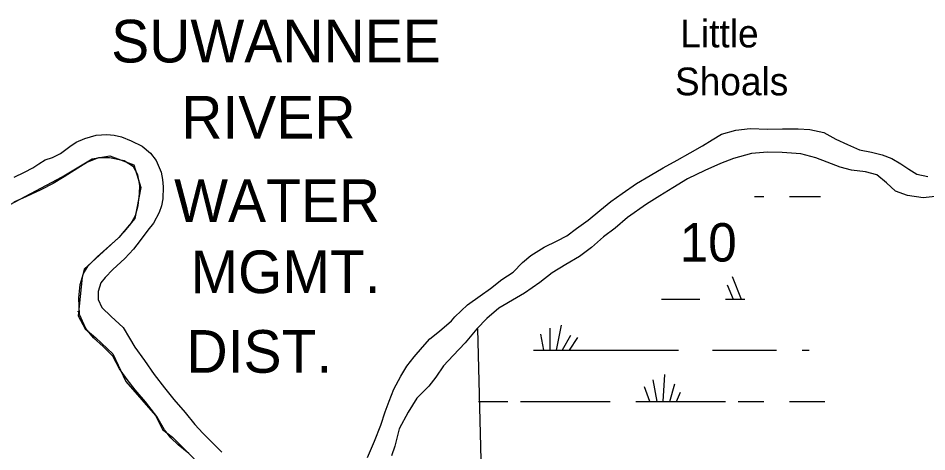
# Model space of a CAD drawing. Extents: x 2480962 to 2688785, y 277103 to 599240.
# Drawn here: x 2527671 to 2538319, y 485850 to 490933 of the extents above; entities that cross this region are included whole.
import ezdxf

# ---------------------------------------------------------------- set-up
doc = ezdxf.new("R2010")
doc.units = 0
for name, color, linetype in [('Geographic Features Text', 7, 'Continuous'), ('Lakes and Ponds', 7, 'Continuous'), ('Narrow River Creek and Branch and Slough', 7, 'Continuous'), ('National Forest', 7, 'Continuous'), ('National Park Text', 7, 'Continuous'), ('Section Lines', 7, 'Continuous'), ('Section Numbers', 7, 'Continuous'), ('State Park', 7, 'Continuous'), ('Swamps', 7, 'Continuous')]:
    doc.layers.add(name, color=color, linetype=linetype)

msp = doc.modelspace()

# ---------------------------------------------------------------- linework, layer by layer
at = {"layer": 'Lakes and Ponds'}
for points in [[(2531764.2, 485783.763), (2531846.744, 485976.53), (2531921.527, 486161.062), (2531971.086, 486318.833), (2532019.537, 486444.49), (2532073.587, 486584.337), (2532155.19, 486738.978), (2532223.878, 486855.164), (2532312.802, 486961.879), (2532407.436, 487078.778), (2532496.637, 487175.475), (2532608.072, 487262.755), (2532748.501, 487384.921), (2532789.082, 487434.162), (2532935.054, 487572.523), (2533085.963, 487676.929), (2533207.376, 487764.484), (2533340.321, 487868.398), (2533469.719, 487956.172), (2533582.483, 488067.552), (2533680.001, 488152.445), (2533835.124, 488248.947), (2533986.864, 488323.297), (2534101.072, 488382.58), (2534214.614, 488465.908), (2534351.717, 488563.92), (2534486.324, 488679.911), (2534617.273, 488783.769), (2534750.44, 488879.668), (2534917.038, 488994.531), (2535076.208, 489089.139), (2535227.56, 489177.515), (2535394.768, 489270.338), (2535546.232, 489354.707), (2535689.823, 489434.85), (2535803.642, 489508.159), (2535911.695, 489573.289), (2536082.121, 489622.084), (2536247.448, 489638.655), (2536457.351, 489632.386), (2536627.058, 489635.04), (2536812.844, 489634.126), (2536948.843, 489627.833), (2537111.621, 489592.197), (2537251.56, 489515.829), (2537389.169, 489451.427), (2537530.659, 489391.144), (2537671.316, 489360.916), (2537796.006, 489330.25), (2537908.998, 489289.237), (2538014.673, 489223.959), (2538108.261, 489162.361), (2538201.794, 489102.765), (2538332.305, 489078.275)], [(2527622.336, 489070.974), (2527744.583, 489128.473), (2527841.105, 489177.245), (2527913.595, 489225.498), (2527986.247, 489273.472), (2528071.404, 489299.873), (2528165.931, 489348.589), (2528277.531, 489429.859), (2528350.103, 489477.972), (2528452.779, 489520.897), (2528585.449, 489562.64), (2528709.14, 489568.041), (2528795.849, 489559.653), (2528881.676, 489540.693), (2528994.78, 489495.672), (2529122.409, 489430.997), (2529222.54, 489349.526), (2529288.852, 489263.114), (2529346.518, 489128.34), (2529362.189, 489042.644), (2529369.257, 488956.511), (2529365.16, 488816.031), (2529349.597, 488735.256), (2529323.64, 488656.474), (2529257.226, 488530.324), (2529191.587, 488448.312), (2529101.111, 488325.511), (2529021.944, 488227.085)], [(2529671.603, 485830.582), (2529544.914, 485933.382), (2529460.219, 486015.273), (2529386.287, 486107.496), (2529294.026, 486265.385), (2529163.398, 486438.261), (2529041.752, 486575.29), (2528946.474, 486696.959), (2528857.121, 486822.885), (2528781.048, 486973.196), (2528668.053, 487086.399), (2528555.39, 487187.579), (2528464.517, 487295.373), (2528388, 487461.716), (2528380.618, 487656.023), (2528396.302, 487810.859), (2528436.658, 487940.305), (2528490.1, 488030.003), (2528598.927, 488139.271), (2528704.208, 488232.398), (2528838.704, 488352.396), (2528916.374, 488432.734), (2528989.831, 488520.977), (2529045.047, 488618.746), (2529075.756, 488735.895), (2529093.935, 488872.752), (2529097.203, 488971.1), (2529073.801, 489094.783), (2529021.183, 489191.597), (2528911.405, 489260.772), (2528742.694, 489294.241), (2528612.793, 489296.69), (2528484.392, 489245.038), (2528368.467, 489175.681), (2528209.464, 489075.063), (2528081.896, 488993.355), (2527936.142, 488919.169), (2527770.431, 488844.435), (2527618.523, 488776.096)], [(2538452.623, 488844.957), (2538275.321, 488828.057), (2538090.81, 488855.076), (2537953.645, 488903.447), (2537845.031, 489002.733), (2537732.591, 489095.899), (2537601.746, 489132.412), (2537435.475, 489149.904), (2537304.631, 489186.417), (2537149.226, 489244.313), (2537019.933, 489296.911), (2536840.854, 489344.131), (2536624.741, 489358.251), (2536452.872, 489361.553), (2536265.478, 489348.386), (2536053.417, 489288.422), (2535901.231, 489230.101), (2535717.722, 489148.863), (2535514.754, 489049.043), (2535341.835, 488946.037), (2535188.654, 488851.594), (2535035.639, 488751.14), (2534812.214, 488596.616), (2534667.906, 488470.332), (2534530.912, 488368.314), (2534390.483, 488246.148), (2534249.666, 488138.007), (2534088.446, 488045.349), (2533929.387, 487946.734), (2533782.693, 487834.422), (2533604.397, 487709.211), (2533512.034, 487654.538), (2533301.693, 487532.458), (2533161.153, 487414.299), (2533044.674, 487292.79), (2532909.459, 487126.651), (2532769.696, 486980.44)], [(2529021.944, 488227.085), (2528921.101, 488118.037), (2528780.894, 487987.856), (2528689.641, 487893.109), (2528641.465, 487829.622), (2528608.259, 487730.453), (2528608.873, 487636.222), (2528651.401, 487543.142), (2528760.182, 487437.845), (2528899.568, 487309.324), (2528974.974, 487183.058), (2529039.846, 487076.554), (2529152.067, 486919.214), (2529264.399, 486757.866), (2529386.655, 486598.796), (2529494.218, 486465.391), (2529626.342, 486310.603), (2529740.059, 486171.352), (2529834.814, 486067.674), (2529956.014, 485946.675), (2530058.696, 485845.221)], [(2532769.696, 486980.44), (2532653.274, 486856.927), (2532567.068, 486724.218), (2532482.024, 486621.62), (2532344.203, 486477.468), (2532242.861, 486314.264), (2532134.37, 486120.784), (2532084.093, 485916.873), (2532044.452, 485805.093)]]:
    msp.add_lwpolyline(points, dxfattribs=at)
at = {"layer": 'Narrow River Creek and Branch and Slough'}
for points in [[(2529671.603, 485830.582), (2529544.914, 485933.382), (2529460.219, 486015.273), (2529386.287, 486107.496), (2529294.026, 486265.385), (2529163.398, 486438.261), (2529041.752, 486575.29), (2528946.474, 486696.959), (2528857.121, 486822.885), (2528781.048, 486973.196), (2528668.053, 487086.399), (2528555.39, 487187.579), (2528464.517, 487295.373), (2528388, 487461.716), (2528380.618, 487656.023), (2528396.302, 487810.859), (2528436.658, 487940.305), (2528490.1, 488030.003), (2528598.927, 488139.271), (2528704.208, 488232.398), (2528838.704, 488352.396), (2528916.374, 488432.734), (2528989.831, 488520.977), (2529045.047, 488618.746), (2529075.756, 488735.895), (2529093.935, 488872.752), (2529097.203, 488971.1), (2529073.801, 489094.783), (2529021.183, 489191.597), (2528911.405, 489260.772), (2528742.694, 489294.241), (2528612.793, 489296.69), (2528484.392, 489245.038), (2528368.467, 489175.681), (2528209.464, 489075.063), (2528081.896, 488993.355), (2527936.142, 488919.169), (2527770.431, 488844.435), (2527618.523, 488776.096)], [(2538452.623, 488844.957), (2538275.321, 488828.057), (2538090.81, 488855.076), (2537953.645, 488903.447), (2537845.031, 489002.733), (2537732.591, 489095.899), (2537601.746, 489132.412), (2537435.475, 489149.904), (2537304.631, 489186.417), (2537149.226, 489244.313), (2537019.933, 489296.911), (2536840.854, 489344.131), (2536624.741, 489358.251), (2536452.872, 489361.553), (2536265.478, 489348.386), (2536053.417, 489288.422), (2535901.231, 489230.101), (2535717.722, 489148.863), (2535514.754, 489049.043), (2535341.835, 488946.037), (2535188.654, 488851.594), (2535035.639, 488751.14), (2534812.214, 488596.616), (2534667.906, 488470.332), (2534530.912, 488368.314), (2534390.483, 488246.148), (2534249.666, 488138.007), (2534088.446, 488045.349), (2533929.387, 487946.734), (2533782.693, 487834.422), (2533604.397, 487709.211), (2533512.034, 487654.538), (2533301.693, 487532.458), (2533161.153, 487414.299), (2533044.674, 487292.79), (2532909.459, 487126.651), (2532769.696, 486980.44)], [(2532769.696, 486980.44), (2532653.274, 486856.927), (2532567.068, 486724.218), (2532482.024, 486621.62), (2532344.203, 486477.468), (2532242.861, 486314.264), (2532134.37, 486120.784), (2532084.093, 485916.873), (2532044.452, 485805.093)]]:
    msp.add_lwpolyline(points, dxfattribs=at)
at = {"layer": 'National Forest'}
msp.add_lwpolyline([(2527511.036, 488713.238), (2528186.716, 489074.621), (2528536.205, 489284.456), (2528745.899, 489319.429), (2529025.49, 489214.511), (2529107.038, 488946.388), (2529037.14, 488585.005), (2528850.746, 488363.512), (2528443.008, 487990.471), (2528419.709, 487897.211), (2528373.11, 487442.568), (2528454.658, 487291.02), (2528582.804, 487186.103), (2528780.848, 486999.582), (2528932.293, 486673.172), (2529281.783, 486276.816), (2529363.33, 486113.611), (2529479.827, 486020.351), (2529992.412, 485507.42), (2527604.233, 485507.42)], dxfattribs=at)
at = {"layer": 'Section Lines'}
msp.add_line((2533102.783, 485546.881), (2533056.592, 487290.109), dxfattribs=at)
at = {"layer": 'State Park'}
for points in [[(2528791.724, 489288.525), (2528791.624, 489288.556), (2528791.521, 489288.576), (2528791.417, 489288.586), (2528791.378, 489288.587)], [(2528638.339, 488177.041), (2528638.372, 488177.073)], [(2528408.524, 487793.7), (2528408.543, 487793.803), (2528408.551, 487793.835)], [(2528370.368, 487496.45), (2528370.326, 487496.546), (2528370.295, 487496.645), (2528370.274, 487496.748), (2528370.264, 487496.852), (2528370.265, 487496.957), (2528370.271, 487497.025)], [(2528485.238, 487266.654), (2528485.173, 487266.736), (2528485.116, 487266.824), (2528485.089, 487266.874)]]:
    msp.add_lwpolyline(points, dxfattribs=at)
at = {"layer": 'Swamps'}
for p, q in [((2536038.442, 487904.11), (2536141.464, 487641.438)), ((2535978.033, 487807.452), (2536048.846, 487641.436)), ((2535208.941, 487641.423), (2535658.94, 487641.43)), ((2533899.895, 487299.965), (2533899.899, 487041.403)), ((2534032.799, 487336.213), (2533973.863, 487041.51)), ((2533791.155, 487227.469), (2533828.367, 487041.424)), ((2534141.541, 487215.393), (2534047.536, 487040.806)), ((2534226.117, 487191.229), (2534126.799, 487042.249)), ((2533708.953, 487041.4), (2535408.949, 487041.427)), ((2535808.948, 487041.434), (2536558.947, 487041.446)), ((2535230.467, 486441.458), (2535247.703, 486757.531)), ((2535074.394, 486441.594), (2535008.92, 486613.459)), ((2535159.467, 486441.507), (2535113.212, 486695.887)), ((2535307.153, 486441.637), (2535365.385, 486645.457)), ((2535383.749, 486441.56), (2535432.632, 486550.193)), ((2533108.963, 486441.392), (2533408.963, 486441.397)), ((2533558.962, 486441.399), (2534608.96, 486441.416)), ((2534908.959, 486441.421), (2535958.957, 486441.437)), ((2536108.956, 486441.44), (2536408.955, 486441.445))]:
    msp.add_line(p, q, dxfattribs=at)
for points in [[(2536299.017, 488841.438), (2536408.921, 488841.439)], [(2536708.921, 488841.444), (2537071.261, 488841.45)], [(2535958.939, 487641.435), (2536185.697, 487641.438)], [(2536858.946, 487041.45), (2536938.409, 487041.452)], [(2533063.982, 486441.391), (2533108.963, 486441.392)], [(2536708.955, 486441.449), (2537125.439, 486441.456)]]:
    msp.add_lwpolyline(points, dxfattribs=at)

# ---------------------------------------------------------------- texts
at = {"layer": 'Geographic Features Text'}
for s, p in [('Little', (2535429.711, 490590.603)), ('Shoals', (2535366.542, 490028.93))]:
    msp.add_text(s, height=325, rotation=359.9502167, dxfattribs=at).set_placement(p)
at = {"layer": 'National Park Text'}
for s, rotation, p in [('SUWANNEE', 0.0288389, (2528760.864, 490413.514)), ('RIVER', 0.0288417, (2529581.469, 489521.561)), ('WATER', 0.0288417, (2529499.183, 488543.288)), ('MGMT.', 0.0288417, (2529690.591, 487709.735)), ('DIST.', 0.0288417, (2529643.226, 486776.886))]:
    msp.add_text(s, height=500, rotation=rotation, dxfattribs=at).set_placement(p)
at = {"layer": 'Section Numbers'}
msp.add_text('10', height=450, rotation=359.9794083, dxfattribs=at).set_placement((2535421.954, 488080.624))

doc.saveas('drawing.dxf')
